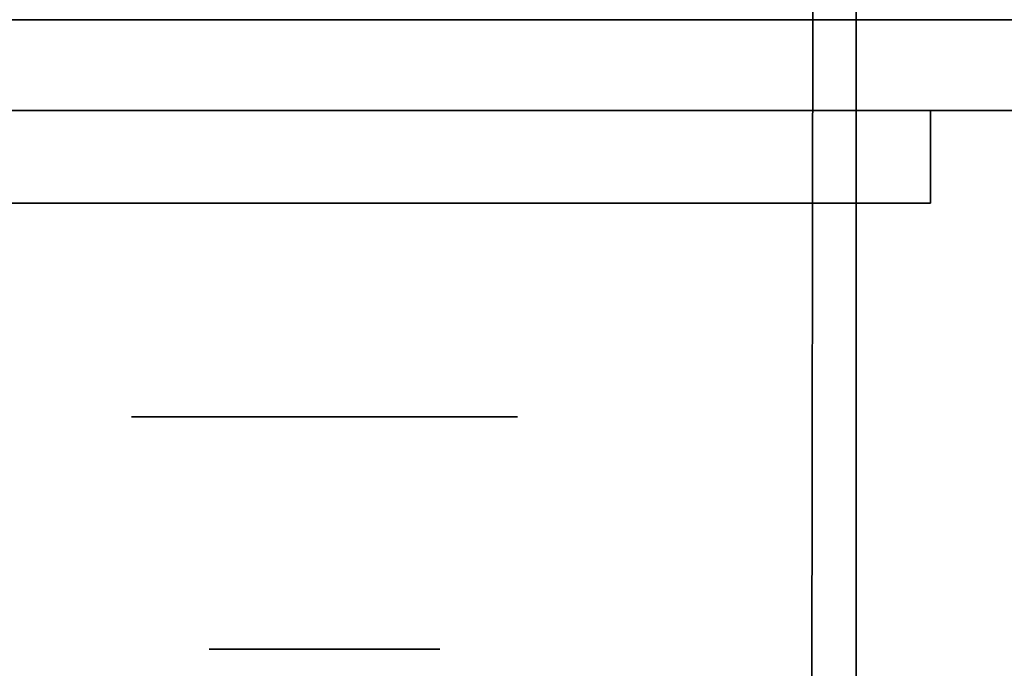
# Model space of a CAD drawing. Extents: x 413.3 to 457.5, y 5047.8 to 5050.
# Tile 576 of 656: x 447.4107 to 447.479, y 5047.8832 to 5047.9282. Entities that reach past the tile are written whole.
import ezdxf

# ---------------------------------------------------------------- set-up
doc = ezdxf.new("R2010")
doc.units = 0
doc.header["$LTSCALE"] = 150
doc.header["$MEASUREMENT"] = 0
doc.layers.add('3DFACE_BOLT', color=7, linetype='CONTINUOUS')
doc.layers.add('3DFACE_SHAPE', color=7, linetype='CONTINUOUS')

msp = doc.modelspace()

# ---------------------------------------------------------------- linework, layer by layer
at = {"layer": '3DFACE_BOLT', "color": 1}
for points, invisible_edges in [([(447.423839, 5047.934559, -0.135), (447.424231, 5047.934559, -0.137472), (447.423839, 5047.884559, -0.135)], 14), ([(447.423839, 5047.884559, -0.135), (447.424231, 5047.934559, -0.137472), (447.424231, 5047.884559, -0.137472)], 3), ([(447.424231, 5047.934559, -0.132528), (447.423839, 5047.934559, -0.135), (447.424231, 5047.884559, -0.132528)], 14), ([(447.424231, 5047.884559, -0.132528), (447.423839, 5047.934559, -0.135), (447.423839, 5047.884559, -0.135)], 3), ([(447.423839, 5047.934559, -0.065), (447.424231, 5047.934559, -0.067472), (447.423839, 5047.884559, -0.065)], 14), ([(447.423839, 5047.884559, -0.065), (447.424231, 5047.934559, -0.067472), (447.424231, 5047.884559, -0.067472)], 3), ([(447.424231, 5047.934559, -0.062528), (447.423839, 5047.934559, -0.065), (447.424231, 5047.884559, -0.062528)], 14), ([(447.424231, 5047.884559, -0.062528), (447.423839, 5047.934559, -0.065), (447.423839, 5047.884559, -0.065)], 3), ([(447.424231, 5047.934559, -0.137472), (447.425367, 5047.934559, -0.139702), (447.424231, 5047.884559, -0.137472)], 14), ([(447.424231, 5047.884559, -0.137472), (447.425367, 5047.934559, -0.139702), (447.425367, 5047.884559, -0.139702)], 3), ([(447.425367, 5047.934559, -0.130298), (447.424231, 5047.934559, -0.132528), (447.425367, 5047.884559, -0.130298)], 14), ([(447.425367, 5047.884559, -0.130298), (447.424231, 5047.934559, -0.132528), (447.424231, 5047.884559, -0.132528)], 3), ([(447.424231, 5047.934559, -0.067472), (447.425367, 5047.934559, -0.069702), (447.424231, 5047.884559, -0.067472)], 14), ([(447.424231, 5047.884559, -0.067472), (447.425367, 5047.934559, -0.069702), (447.425367, 5047.884559, -0.069702)], 3), ([(447.425367, 5047.934559, -0.060298), (447.424231, 5047.934559, -0.062528), (447.425367, 5047.884559, -0.060298)], 14), ([(447.425367, 5047.884559, -0.060298), (447.424231, 5047.934559, -0.062528), (447.424231, 5047.884559, -0.062528)], 3), ([(447.425367, 5047.934559, -0.139702), (447.427137, 5047.934559, -0.141472), (447.425367, 5047.884559, -0.139702)], 14), ([(447.425367, 5047.884559, -0.139702), (447.427137, 5047.934559, -0.141472), (447.427137, 5047.884559, -0.141472)], 3), ([(447.427137, 5047.934559, -0.128528), (447.425367, 5047.934559, -0.130298), (447.427137, 5047.884559, -0.128528)], 14), ([(447.427137, 5047.884559, -0.128528), (447.425367, 5047.934559, -0.130298), (447.425367, 5047.884559, -0.130298)], 3), ([(447.425367, 5047.934559, -0.069702), (447.427137, 5047.934559, -0.071472), (447.425367, 5047.884559, -0.069702)], 14), ([(447.425367, 5047.884559, -0.069702), (447.427137, 5047.934559, -0.071472), (447.427137, 5047.884559, -0.071472)], 3), ([(447.427137, 5047.934559, -0.058528), (447.425367, 5047.934559, -0.060298), (447.427137, 5047.884559, -0.058528)], 14), ([(447.427137, 5047.884559, -0.058528), (447.425367, 5047.934559, -0.060298), (447.425367, 5047.884559, -0.060298)], 3), ([(447.427137, 5047.934559, -0.141472), (447.429367, 5047.934559, -0.142608), (447.427137, 5047.884559, -0.141472)], 14), ([(447.427137, 5047.884559, -0.141472), (447.429367, 5047.934559, -0.142608), (447.429367, 5047.884559, -0.142608)], 3), ([(447.429367, 5047.934559, -0.127392), (447.427137, 5047.934559, -0.128528), (447.429367, 5047.884559, -0.127392)], 14), ([(447.429367, 5047.884559, -0.127392), (447.427137, 5047.934559, -0.128528), (447.427137, 5047.884559, -0.128528)], 3), ([(447.427137, 5047.934559, -0.071472), (447.429367, 5047.934559, -0.072608), (447.427137, 5047.884559, -0.071472)], 14), ([(447.427137, 5047.884559, -0.071472), (447.429367, 5047.934559, -0.072608), (447.429367, 5047.884559, -0.072608)], 3), ([(447.429367, 5047.934559, -0.057392), (447.427137, 5047.934559, -0.058528), (447.429367, 5047.884559, -0.057392)], 14), ([(447.429367, 5047.884559, -0.057392), (447.427137, 5047.934559, -0.058528), (447.427137, 5047.884559, -0.058528)], 3), ([(447.429367, 5047.934559, -0.142608), (447.431839, 5047.934559, -0.143), (447.429367, 5047.884559, -0.142608)], 14), ([(447.429367, 5047.884559, -0.142608), (447.431839, 5047.934559, -0.143), (447.431839, 5047.884559, -0.143)], 3), ([(447.431839, 5047.934559, -0.127), (447.429367, 5047.934559, -0.127392), (447.431839, 5047.884559, -0.127)], 14), ([(447.431839, 5047.884559, -0.127), (447.429367, 5047.934559, -0.127392), (447.429367, 5047.884559, -0.127392)], 3), ([(447.429367, 5047.934559, -0.072608), (447.431839, 5047.934559, -0.073), (447.429367, 5047.884559, -0.072608)], 14), ([(447.429367, 5047.884559, -0.072608), (447.431839, 5047.934559, -0.073), (447.431839, 5047.884559, -0.073)], 3), ([(447.431839, 5047.934559, -0.057), (447.429367, 5047.934559, -0.057392), (447.431839, 5047.884559, -0.057)], 14), ([(447.431839, 5047.884559, -0.057), (447.429367, 5047.934559, -0.057392), (447.429367, 5047.884559, -0.057392)], 3), ([(447.431839, 5047.934559, -0.143), (447.434312, 5047.934559, -0.142608), (447.431839, 5047.884559, -0.143)], 14), ([(447.431839, 5047.884559, -0.143), (447.434312, 5047.934559, -0.142608), (447.434312, 5047.884559, -0.142608)], 3), ([(447.434312, 5047.934559, -0.127392), (447.431839, 5047.934559, -0.127), (447.434312, 5047.884559, -0.127392)], 14), ([(447.434312, 5047.884559, -0.127392), (447.431839, 5047.934559, -0.127), (447.431839, 5047.884559, -0.127)], 3), ([(447.431839, 5047.934559, -0.073), (447.434312, 5047.934559, -0.072608), (447.431839, 5047.884559, -0.073)], 14), ([(447.431839, 5047.884559, -0.073), (447.434312, 5047.934559, -0.072608), (447.434312, 5047.884559, -0.072608)], 3), ([(447.434312, 5047.934559, -0.057392), (447.431839, 5047.934559, -0.057), (447.434312, 5047.884559, -0.057392)], 14), ([(447.434312, 5047.884559, -0.057392), (447.431839, 5047.934559, -0.057), (447.431839, 5047.884559, -0.057)], 3), ([(447.434312, 5047.934559, -0.142608), (447.436542, 5047.934559, -0.141472), (447.434312, 5047.884559, -0.142608)], 14), ([(447.434312, 5047.884559, -0.142608), (447.436542, 5047.934559, -0.141472), (447.436542, 5047.884559, -0.141472)], 3), ([(447.436542, 5047.934559, -0.128528), (447.434312, 5047.934559, -0.127392), (447.436542, 5047.884559, -0.128528)], 14), ([(447.436542, 5047.884559, -0.128528), (447.434312, 5047.934559, -0.127392), (447.434312, 5047.884559, -0.127392)], 3), ([(447.434312, 5047.934559, -0.072608), (447.436542, 5047.934559, -0.071472), (447.434312, 5047.884559, -0.072608)], 14), ([(447.434312, 5047.884559, -0.072608), (447.436542, 5047.934559, -0.071472), (447.436542, 5047.884559, -0.071472)], 3), ([(447.436542, 5047.934559, -0.058528), (447.434312, 5047.934559, -0.057392), (447.436542, 5047.884559, -0.058528)], 14), ([(447.436542, 5047.884559, -0.058528), (447.434312, 5047.934559, -0.057392), (447.434312, 5047.884559, -0.057392)], 3), ([(447.436542, 5047.934559, -0.141472), (447.438312, 5047.934559, -0.139702), (447.436542, 5047.884559, -0.141472)], 14), ([(447.436542, 5047.884559, -0.141472), (447.438312, 5047.934559, -0.139702), (447.438312, 5047.884559, -0.139702)], 3), ([(447.438312, 5047.934559, -0.130298), (447.436542, 5047.934559, -0.128528), (447.438312, 5047.884559, -0.130298)], 14), ([(447.438312, 5047.884559, -0.130298), (447.436542, 5047.934559, -0.128528), (447.436542, 5047.884559, -0.128528)], 3), ([(447.436542, 5047.934559, -0.071472), (447.438312, 5047.934559, -0.069702), (447.436542, 5047.884559, -0.071472)], 14), ([(447.436542, 5047.884559, -0.071472), (447.438312, 5047.934559, -0.069702), (447.438312, 5047.884559, -0.069702)], 3), ([(447.438312, 5047.934559, -0.060298), (447.436542, 5047.934559, -0.058528), (447.438312, 5047.884559, -0.060298)], 14), ([(447.438312, 5047.884559, -0.060298), (447.436542, 5047.934559, -0.058528), (447.436542, 5047.884559, -0.058528)], 3), ([(447.438312, 5047.934559, -0.139702), (447.439448, 5047.934559, -0.137472), (447.438312, 5047.884559, -0.139702)], 14), ([(447.438312, 5047.884559, -0.139702), (447.439448, 5047.934559, -0.137472), (447.439448, 5047.884559, -0.137472)], 3), ([(447.439448, 5047.934559, -0.132528), (447.438312, 5047.934559, -0.130298), (447.439448, 5047.884559, -0.132528)], 14), ([(447.439448, 5047.884559, -0.132528), (447.438312, 5047.934559, -0.130298), (447.438312, 5047.884559, -0.130298)], 3), ([(447.438312, 5047.934559, -0.069702), (447.439448, 5047.934559, -0.067472), (447.438312, 5047.884559, -0.069702)], 14), ([(447.438312, 5047.884559, -0.069702), (447.439448, 5047.934559, -0.067472), (447.439448, 5047.884559, -0.067472)], 3), ([(447.439448, 5047.934559, -0.062528), (447.438312, 5047.934559, -0.060298), (447.439448, 5047.884559, -0.062528)], 14), ([(447.439448, 5047.884559, -0.062528), (447.438312, 5047.934559, -0.060298), (447.438312, 5047.884559, -0.060298)], 3), ([(447.439448, 5047.934559, -0.137472), (447.439839, 5047.934559, -0.135), (447.439448, 5047.884559, -0.137472)], 14), ([(447.439448, 5047.884559, -0.137472), (447.439839, 5047.934559, -0.135), (447.439839, 5047.884559, -0.135)], 3), ([(447.439839, 5047.934559, -0.135), (447.439448, 5047.934559, -0.132528), (447.439839, 5047.884559, -0.135)], 14), ([(447.439839, 5047.884559, -0.135), (447.439448, 5047.934559, -0.132528), (447.439448, 5047.884559, -0.132528)], 3), ([(447.439448, 5047.934559, -0.067472), (447.439839, 5047.934559, -0.065), (447.439448, 5047.884559, -0.067472)], 14), ([(447.439448, 5047.884559, -0.067472), (447.439839, 5047.934559, -0.065), (447.439839, 5047.884559, -0.065)], 3), ([(447.439839, 5047.934559, -0.065), (447.439448, 5047.934559, -0.062528), (447.439839, 5047.884559, -0.065)], 14), ([(447.439839, 5047.884559, -0.065), (447.439448, 5047.934559, -0.062528), (447.439448, 5047.884559, -0.062528)], 3), ([(447.418464, 5047.915459, -0.135), (447.425152, 5047.915459, -0.146583), (447.418464, 5047.900659, -0.135)], 14), ([(447.418464, 5047.900659, -0.135), (447.425152, 5047.915459, -0.146583), (447.425152, 5047.900659, -0.146583)], 3), ([(447.425152, 5047.915459, -0.123417), (447.418464, 5047.915459, -0.135), (447.425152, 5047.900659, -0.123417)], 14), ([(447.425152, 5047.900659, -0.123417), (447.418464, 5047.915459, -0.135), (447.418464, 5047.900659, -0.135)], 3), ([(447.418464, 5047.915459, -0.135), (447.425152, 5047.915459, -0.123417), (447.425152, 5047.915459, -0.146583)], 2), ([(447.418464, 5047.915459, -0.065), (447.425152, 5047.915459, -0.076583), (447.418464, 5047.900659, -0.065)], 14), ([(447.418464, 5047.900659, -0.065), (447.425152, 5047.915459, -0.076583), (447.425152, 5047.900659, -0.076583)], 3), ([(447.425152, 5047.915459, -0.053417), (447.418464, 5047.915459, -0.065), (447.425152, 5047.900659, -0.053417)], 14), ([(447.425152, 5047.900659, -0.053417), (447.418464, 5047.915459, -0.065), (447.418464, 5047.900659, -0.065)], 3), ([(447.418464, 5047.915459, -0.065), (447.425152, 5047.915459, -0.053417), (447.425152, 5047.915459, -0.076583)], 2), ([(447.425152, 5047.915459, -0.146583), (447.438527, 5047.915459, -0.146583), (447.425152, 5047.900659, -0.146583)], 14), ([(447.425152, 5047.900659, -0.146583), (447.438527, 5047.915459, -0.146583), (447.438527, 5047.900659, -0.146583)], 3), ([(447.438527, 5047.915459, -0.123417), (447.425152, 5047.915459, -0.123417), (447.438527, 5047.900659, -0.123417)], 14), ([(447.438527, 5047.900659, -0.123417), (447.425152, 5047.915459, -0.123417), (447.425152, 5047.900659, -0.123417)], 3), ([(447.425152, 5047.915459, -0.123417), (447.438527, 5047.915459, -0.123417), (447.425152, 5047.915459, -0.146583)], 14), ([(447.425152, 5047.915459, -0.146583), (447.438527, 5047.915459, -0.123417), (447.438527, 5047.915459, -0.146583)], 3), ([(447.425152, 5047.915459, -0.076583), (447.438527, 5047.915459, -0.076583), (447.425152, 5047.900659, -0.076583)], 14), ([(447.425152, 5047.900659, -0.076583), (447.438527, 5047.915459, -0.076583), (447.438527, 5047.900659, -0.076583)], 3), ([(447.438527, 5047.915459, -0.053417), (447.425152, 5047.915459, -0.053417), (447.438527, 5047.900659, -0.053417)], 14), ([(447.438527, 5047.900659, -0.053417), (447.425152, 5047.915459, -0.053417), (447.425152, 5047.900659, -0.053417)], 3), ([(447.425152, 5047.915459, -0.053417), (447.438527, 5047.915459, -0.053417), (447.425152, 5047.915459, -0.076583)], 14), ([(447.425152, 5047.915459, -0.076583), (447.438527, 5047.915459, -0.053417), (447.438527, 5047.915459, -0.076583)], 3), ([(447.438527, 5047.915459, -0.146583), (447.445214, 5047.915459, -0.135), (447.438527, 5047.900659, -0.146583)], 14), ([(447.438527, 5047.900659, -0.146583), (447.445214, 5047.915459, -0.135), (447.445214, 5047.900659, -0.135)], 3), ([(447.445214, 5047.915459, -0.135), (447.438527, 5047.915459, -0.123417), (447.445214, 5047.900659, -0.135)], 14), ([(447.445214, 5047.900659, -0.135), (447.438527, 5047.915459, -0.123417), (447.438527, 5047.900659, -0.123417)], 3), ([(447.438527, 5047.915459, -0.123417), (447.445214, 5047.915459, -0.135), (447.438527, 5047.915459, -0.146583)], 12), ([(447.438527, 5047.915459, -0.076583), (447.445214, 5047.915459, -0.065), (447.438527, 5047.900659, -0.076583)], 14), ([(447.438527, 5047.900659, -0.076583), (447.445214, 5047.915459, -0.065), (447.445214, 5047.900659, -0.065)], 3), ([(447.445214, 5047.915459, -0.065), (447.438527, 5047.915459, -0.053417), (447.445214, 5047.900659, -0.065)], 14), ([(447.445214, 5047.900659, -0.065), (447.438527, 5047.915459, -0.053417), (447.438527, 5047.900659, -0.053417)], 3), ([(447.438527, 5047.915459, -0.053417), (447.445214, 5047.915459, -0.065), (447.438527, 5047.915459, -0.076583)], 12), ([(447.418464, 5047.900659, -0.135), (447.425152, 5047.900659, -0.146583), (447.425152, 5047.900659, -0.123417)], 2), ([(447.418464, 5047.900659, -0.065), (447.425152, 5047.900659, -0.076583), (447.425152, 5047.900659, -0.053417)], 2), ([(447.425152, 5047.900659, -0.146583), (447.438527, 5047.900659, -0.146583), (447.425152, 5047.900659, -0.123417)], 14), ([(447.425152, 5047.900659, -0.123417), (447.438527, 5047.900659, -0.146583), (447.438527, 5047.900659, -0.123417)], 3), ([(447.425152, 5047.900659, -0.076583), (447.438527, 5047.900659, -0.076583), (447.425152, 5047.900659, -0.053417)], 14), ([(447.425152, 5047.900659, -0.053417), (447.438527, 5047.900659, -0.076583), (447.438527, 5047.900659, -0.053417)], 3), ([(447.438527, 5047.900659, -0.146583), (447.445214, 5047.900659, -0.135), (447.438527, 5047.900659, -0.123417)], 12), ([(447.438527, 5047.900659, -0.076583), (447.445214, 5047.900659, -0.065), (447.438527, 5047.900659, -0.053417)], 12), ([(447.423839, 5047.884559, -0.135), (447.424231, 5047.884559, -0.137472), (447.424231, 5047.884559, -0.132528)], 2), ([(447.423839, 5047.884559, -0.065), (447.424231, 5047.884559, -0.067472), (447.424231, 5047.884559, -0.062528)], 2), ([(447.424231, 5047.884559, -0.137472), (447.425367, 5047.884559, -0.139702), (447.424231, 5047.884559, -0.132528)], 14), ([(447.424231, 5047.884559, -0.132528), (447.425367, 5047.884559, -0.139702), (447.425367, 5047.884559, -0.130298)], 3), ([(447.424231, 5047.884559, -0.067472), (447.425367, 5047.884559, -0.069702), (447.424231, 5047.884559, -0.062528)], 14), ([(447.424231, 5047.884559, -0.062528), (447.425367, 5047.884559, -0.069702), (447.425367, 5047.884559, -0.060298)], 3), ([(447.425367, 5047.884559, -0.139702), (447.427137, 5047.884559, -0.141472), (447.425367, 5047.884559, -0.130298)], 14), ([(447.425367, 5047.884559, -0.130298), (447.427137, 5047.884559, -0.141472), (447.427137, 5047.884559, -0.128528)], 3), ([(447.425367, 5047.884559, -0.069702), (447.427137, 5047.884559, -0.071472), (447.425367, 5047.884559, -0.060298)], 14), ([(447.425367, 5047.884559, -0.060298), (447.427137, 5047.884559, -0.071472), (447.427137, 5047.884559, -0.058528)], 3), ([(447.427137, 5047.884559, -0.141472), (447.429367, 5047.884559, -0.142608), (447.427137, 5047.884559, -0.128528)], 14), ([(447.427137, 5047.884559, -0.128528), (447.429367, 5047.884559, -0.142608), (447.429367, 5047.884559, -0.127392)], 3), ([(447.427137, 5047.884559, -0.071472), (447.429367, 5047.884559, -0.072608), (447.427137, 5047.884559, -0.058528)], 14), ([(447.427137, 5047.884559, -0.058528), (447.429367, 5047.884559, -0.072608), (447.429367, 5047.884559, -0.057392)], 3), ([(447.429367, 5047.884559, -0.142608), (447.431839, 5047.884559, -0.143), (447.429367, 5047.884559, -0.127392)], 14), ([(447.429367, 5047.884559, -0.127392), (447.431839, 5047.884559, -0.143), (447.431839, 5047.884559, -0.127)], 3), ([(447.429367, 5047.884559, -0.072608), (447.431839, 5047.884559, -0.073), (447.429367, 5047.884559, -0.057392)], 14), ([(447.429367, 5047.884559, -0.057392), (447.431839, 5047.884559, -0.073), (447.431839, 5047.884559, -0.057)], 3), ([(447.431839, 5047.884559, -0.143), (447.434312, 5047.884559, -0.142608), (447.431839, 5047.884559, -0.127)], 14), ([(447.431839, 5047.884559, -0.127), (447.434312, 5047.884559, -0.142608), (447.434312, 5047.884559, -0.127392)], 3), ([(447.431839, 5047.884559, -0.073), (447.434312, 5047.884559, -0.072608), (447.431839, 5047.884559, -0.057)], 14), ([(447.431839, 5047.884559, -0.057), (447.434312, 5047.884559, -0.072608), (447.434312, 5047.884559, -0.057392)], 3), ([(447.434312, 5047.884559, -0.142608), (447.436542, 5047.884559, -0.141472), (447.434312, 5047.884559, -0.127392)], 14), ([(447.434312, 5047.884559, -0.127392), (447.436542, 5047.884559, -0.141472), (447.436542, 5047.884559, -0.128528)], 3), ([(447.434312, 5047.884559, -0.072608), (447.436542, 5047.884559, -0.071472), (447.434312, 5047.884559, -0.057392)], 14), ([(447.434312, 5047.884559, -0.057392), (447.436542, 5047.884559, -0.071472), (447.436542, 5047.884559, -0.058528)], 3), ([(447.436542, 5047.884559, -0.141472), (447.438312, 5047.884559, -0.139702), (447.436542, 5047.884559, -0.128528)], 14), ([(447.436542, 5047.884559, -0.128528), (447.438312, 5047.884559, -0.139702), (447.438312, 5047.884559, -0.130298)], 3), ([(447.436542, 5047.884559, -0.071472), (447.438312, 5047.884559, -0.069702), (447.436542, 5047.884559, -0.058528)], 14), ([(447.436542, 5047.884559, -0.058528), (447.438312, 5047.884559, -0.069702), (447.438312, 5047.884559, -0.060298)], 3), ([(447.438312, 5047.884559, -0.139702), (447.439448, 5047.884559, -0.137472), (447.438312, 5047.884559, -0.130298)], 14), ([(447.438312, 5047.884559, -0.130298), (447.439448, 5047.884559, -0.137472), (447.439448, 5047.884559, -0.132528)], 3), ([(447.438312, 5047.884559, -0.069702), (447.439448, 5047.884559, -0.067472), (447.438312, 5047.884559, -0.060298)], 14), ([(447.438312, 5047.884559, -0.060298), (447.439448, 5047.884559, -0.067472), (447.439448, 5047.884559, -0.062528)], 3), ([(447.439448, 5047.884559, -0.137472), (447.439839, 5047.884559, -0.135), (447.439448, 5047.884559, -0.132528)], 12), ([(447.439448, 5047.884559, -0.067472), (447.439839, 5047.884559, -0.065), (447.439448, 5047.884559, -0.062528)], 12)]:
    msp.add_3dface(points, dxfattribs=dict(at, invisible_edges=invisible_edges))
at = {"layer": '3DFACE_SHAPE', "color": 13}
for points, invisible_edges in [([(447.468689, 5050.024866), (447.26869, 5050.025153), (447.26554, 5047.825153)], 12), ([(447.26554, 5047.825153, -0.2), (447.26869, 5050.025153, -0.2), (447.465539, 5047.824866, -0.2)], 2), ([(447.26869, 5050.025153, -0.2), (447.468689, 5050.024866, -0.2), (447.465539, 5047.824866, -0.2)], 12), ([(447.465539, 5047.824866), (447.468689, 5050.024866), (447.26554, 5047.825153)], 2), ([(447.368689, 5047.825005, -0.0095), (447.371839, 5050.025005, -0.0095), (447.465539, 5047.824866, -0.0095)], 2), ([(447.468689, 5050.024866, -0.1905), (447.371839, 5050.025005, -0.1905), (447.368689, 5047.825005, -0.1905)], 12), ([(447.465539, 5047.824866, -0.1905), (447.468689, 5050.024866, -0.1905), (447.368689, 5047.825005, -0.1905)], 2), ([(447.371839, 5050.025005, -0.0095), (447.468689, 5050.024866, -0.0095), (447.465539, 5047.824866, -0.0095)], 12), ([(447.465539, 5047.824866, -0.0095), (447.468689, 5050.024866, -0.0095), (447.465539, 5047.824866)], 2), ([(447.468689, 5050.024866, -0.0095), (447.468689, 5050.024866), (447.465539, 5047.824866)], 12), ([(447.465539, 5047.824866, -0.2), (447.468689, 5050.024866, -0.2), (447.465539, 5047.824866, -0.1905)], 2), ([(447.468689, 5050.024866, -0.2), (447.468689, 5050.024866, -0.1905), (447.465539, 5047.824866, -0.1905)], 12), ([(447.468689, 5048.025009, -0.0095), (447.468689, 5047.928159, -0.0095), (447.468689, 5048.025009)], 2), ([(447.468689, 5047.928159, -0.0095), (447.468689, 5047.921859, -0.0095), (447.468689, 5048.025009)], 14), ([(447.468689, 5048.025009), (447.468689, 5047.921859, -0.0095), (447.468689, 5047.825009)], 3), ([(447.468689, 5047.825009), (451.268689, 5047.825009), (447.468689, 5048.025009)], 2), ([(451.268689, 5047.825009), (451.268689, 5048.025009), (447.468689, 5048.025009)], 12), ([(447.468689, 5048.025009, -0.0095), (451.268689, 5048.025009, -0.0095), (447.468689, 5047.928159, -0.0095)], 2), ([(451.268689, 5048.025009, -0.0095), (451.268689, 5047.928159, -0.0095), (447.468689, 5047.928159, -0.0095)], 12), ([(451.268689, 5047.825009, -0.2), (447.468689, 5047.825009, -0.2), (451.268689, 5048.025009, -0.2)], 2), ([(447.468689, 5047.825009, -0.2), (447.468689, 5048.025009, -0.2), (451.268689, 5048.025009, -0.2)], 12), ([(451.268689, 5048.025009, -0.1905), (447.468689, 5048.025009, -0.1905), (451.268689, 5047.928159, -0.1905)], 2), ([(447.468689, 5048.025009, -0.1905), (447.468689, 5047.928159, -0.1905), (451.268689, 5047.928159, -0.1905)], 12), ([(447.468689, 5047.825009, -0.2), (447.468689, 5047.928159, -0.1905), (447.468689, 5048.025009, -0.2)], 3), ([(447.468689, 5047.928159, -0.1905), (447.468689, 5048.025009, -0.1905), (447.468689, 5048.025009, -0.2)], 12), ([(447.468689, 5047.928159, -0.0095), (447.425829, 5047.928159, -0.05899), (447.371839, 5047.928159, -0.0095)], 3), ([(447.425829, 5047.928159, -0.05899), (447.423339, 5047.928159, -0.065), (447.371839, 5047.928159, -0.0095)], 14), ([(447.423339, 5047.928159, -0.135), (447.371839, 5047.928159, -0.0095), (447.423339, 5047.928159, -0.065)], 15), ([(447.371839, 5047.928159, -0.0095), (447.423339, 5047.928159, -0.135), (447.371839, 5047.928159, -0.1905)], 3), ([(447.423339, 5047.928159, -0.135), (447.425829, 5047.928159, -0.14101), (447.371839, 5047.928159, -0.1905)], 14), ([(447.371839, 5047.928159, -0.1905), (447.425829, 5047.928159, -0.14101), (447.468689, 5047.928159, -0.1905)], 3), ([(447.371839, 5047.921859, -0.0095), (447.431839, 5047.921859, -0.0095), (447.371839, 5047.928159, -0.0095)], 2), ([(447.431839, 5047.921859, -0.0095), (447.468689, 5047.921859, -0.0095), (447.371839, 5047.928159, -0.0095)], 14), ([(447.371839, 5047.928159, -0.0095), (447.468689, 5047.921859, -0.0095), (447.468689, 5047.928159, -0.0095)], 1), ([(447.468689, 5047.928159, -0.1905), (447.468689, 5047.921859, -0.1905), (447.371839, 5047.928159, -0.1905)], 2), ([(447.468689, 5047.921859, -0.1905), (447.371839, 5047.921859, -0.1905), (447.371839, 5047.928159, -0.1905)], 12), ([(447.425829, 5047.928159, -0.12899), (447.425829, 5047.921859, -0.12899), (447.423339, 5047.928159, -0.135)], 3), ([(447.425829, 5047.921859, -0.12899), (447.423339, 5047.921859, -0.135), (447.423339, 5047.928159, -0.135)], 14), ([(447.423339, 5047.928159, -0.135), (447.423339, 5047.921859, -0.135), (447.425829, 5047.928159, -0.14101)], 3), ([(447.423339, 5047.921859, -0.135), (447.425829, 5047.921859, -0.14101), (447.425829, 5047.928159, -0.14101)], 14), ([(447.425829, 5047.928159, -0.05899), (447.425829, 5047.921859, -0.05899), (447.423339, 5047.928159, -0.065)], 3), ([(447.425829, 5047.921859, -0.05899), (447.423339, 5047.921859, -0.065), (447.423339, 5047.928159, -0.065)], 14), ([(447.423339, 5047.928159, -0.065), (447.423339, 5047.921859, -0.065), (447.425829, 5047.928159, -0.07101)], 3), ([(447.423339, 5047.921859, -0.065), (447.425829, 5047.921859, -0.07101), (447.425829, 5047.928159, -0.07101)], 14), ([(447.425829, 5047.928159, -0.12899), (447.423339, 5047.928159, -0.135), (447.425829, 5047.928159, -0.07101)], 14), ([(447.425829, 5047.928159, -0.07101), (447.423339, 5047.928159, -0.135), (447.423339, 5047.928159, -0.065)], 3), ([(447.431839, 5047.928159, -0.1265), (447.431839, 5047.921859, -0.1265), (447.425829, 5047.928159, -0.12899)], 3), ([(447.431839, 5047.921859, -0.1265), (447.425829, 5047.921859, -0.12899), (447.425829, 5047.928159, -0.12899)], 14), ([(447.425829, 5047.928159, -0.14101), (447.425829, 5047.921859, -0.14101), (447.431839, 5047.928159, -0.1435)], 3), ([(447.425829, 5047.921859, -0.14101), (447.431839, 5047.921859, -0.1435), (447.431839, 5047.928159, -0.1435)], 14), ([(447.431839, 5047.928159, -0.0565), (447.431839, 5047.921859, -0.0565), (447.425829, 5047.928159, -0.05899)], 3), ([(447.431839, 5047.921859, -0.0565), (447.425829, 5047.921859, -0.05899), (447.425829, 5047.928159, -0.05899)], 14), ([(447.425829, 5047.928159, -0.07101), (447.425829, 5047.921859, -0.07101), (447.431839, 5047.928159, -0.0735)], 3), ([(447.425829, 5047.921859, -0.07101), (447.431839, 5047.921859, -0.0735), (447.431839, 5047.928159, -0.0735)], 14), ([(447.431839, 5047.928159, -0.0565), (447.425829, 5047.928159, -0.05899), (447.468689, 5047.928159, -0.0095)], 14), ([(447.425829, 5047.928159, -0.07101), (447.431839, 5047.928159, -0.0735), (447.425829, 5047.928159, -0.12899)], 14), ([(447.431839, 5047.928159, -0.0735), (447.431839, 5047.928159, -0.1265), (447.425829, 5047.928159, -0.12899)], 13), ([(447.431839, 5047.928159, -0.1435), (447.468689, 5047.928159, -0.1905), (447.425829, 5047.928159, -0.14101)], 3), ([(447.43785, 5047.928159, -0.12899), (447.43785, 5047.921859, -0.12899), (447.431839, 5047.928159, -0.1265)], 3), ([(447.43785, 5047.921859, -0.12899), (447.431839, 5047.921859, -0.1265), (447.431839, 5047.928159, -0.1265)], 14), ([(447.431839, 5047.928159, -0.1435), (447.431839, 5047.921859, -0.1435), (447.43785, 5047.928159, -0.14101)], 3), ([(447.431839, 5047.921859, -0.1435), (447.43785, 5047.921859, -0.14101), (447.43785, 5047.928159, -0.14101)], 14), ([(447.431839, 5047.928159, -0.0735), (447.431839, 5047.921859, -0.0735), (447.43785, 5047.928159, -0.07101)], 3), ([(447.431839, 5047.921859, -0.0735), (447.43785, 5047.921859, -0.07101), (447.43785, 5047.928159, -0.07101)], 14), ([(447.43785, 5047.928159, -0.05899), (447.43785, 5047.921859, -0.05899), (447.431839, 5047.928159, -0.0565)], 3), ([(447.43785, 5047.921859, -0.05899), (447.431839, 5047.921859, -0.0565), (447.431839, 5047.928159, -0.0565)], 14), ([(447.43785, 5047.928159, -0.05899), (447.431839, 5047.928159, -0.0565), (451.297039, 5047.928159, -0.065)], 14), ([(451.297039, 5047.928159, -0.065), (447.431839, 5047.928159, -0.0565), (451.299529, 5047.928159, -0.05899)], 15), ([(447.431839, 5047.928159, -0.0565), (451.268689, 5047.928159, -0.0095), (451.299529, 5047.928159, -0.05899)], 15), ([(451.268689, 5047.928159, -0.0095), (447.431839, 5047.928159, -0.0565), (447.468689, 5047.928159, -0.0095)], 3), ([(447.43785, 5047.928159, -0.14101), (447.468689, 5047.928159, -0.1905), (447.431839, 5047.928159, -0.1435)], 3), ([(447.43785, 5047.928159, -0.12899), (447.431839, 5047.928159, -0.1265), (447.43785, 5047.928159, -0.07101)], 14), ([(447.431839, 5047.928159, -0.1265), (447.431839, 5047.928159, -0.0735), (447.43785, 5047.928159, -0.07101)], 13), ([(447.43785, 5047.928159, -0.14101), (447.43785, 5047.921859, -0.14101), (447.440339, 5047.928159, -0.135)], 3), ([(447.43785, 5047.921859, -0.14101), (447.440339, 5047.921859, -0.135), (447.440339, 5047.928159, -0.135)], 14), ([(447.440339, 5047.928159, -0.135), (447.440339, 5047.921859, -0.135), (447.43785, 5047.928159, -0.12899)], 3), ([(447.440339, 5047.921859, -0.135), (447.43785, 5047.921859, -0.12899), (447.43785, 5047.928159, -0.12899)], 14), ([(447.43785, 5047.928159, -0.07101), (447.43785, 5047.921859, -0.07101), (447.440339, 5047.928159, -0.065)], 3), ([(447.43785, 5047.921859, -0.07101), (447.440339, 5047.921859, -0.065), (447.440339, 5047.928159, -0.065)], 14), ([(447.440339, 5047.928159, -0.065), (447.440339, 5047.921859, -0.065), (447.43785, 5047.928159, -0.05899)], 3), ([(447.440339, 5047.921859, -0.065), (447.43785, 5047.921859, -0.05899), (447.43785, 5047.928159, -0.05899)], 14), ([(447.440339, 5047.928159, -0.065), (447.43785, 5047.928159, -0.05899), (451.297039, 5047.928159, -0.065)], 14), ([(447.440339, 5047.928159, -0.135), (451.305539, 5047.928159, -0.1435), (447.43785, 5047.928159, -0.14101)], 15), ([(451.305539, 5047.928159, -0.1435), (447.468689, 5047.928159, -0.1905), (447.43785, 5047.928159, -0.14101)], 15), ([(447.440339, 5047.928159, -0.135), (447.43785, 5047.928159, -0.12899), (451.297039, 5047.928159, -0.065)], 14), ([(451.297039, 5047.928159, -0.065), (447.43785, 5047.928159, -0.12899), (447.440339, 5047.928159, -0.065)], 15), ([(447.43785, 5047.928159, -0.12899), (447.43785, 5047.928159, -0.07101), (447.440339, 5047.928159, -0.065)], 15), ([(451.297039, 5047.928159, -0.135), (451.299529, 5047.928159, -0.14101), (447.440339, 5047.928159, -0.135)], 14), ([(451.299529, 5047.928159, -0.14101), (451.305539, 5047.928159, -0.1435), (447.440339, 5047.928159, -0.135)], 14), ([(451.297039, 5047.928159, -0.135), (447.440339, 5047.928159, -0.135), (451.299529, 5047.928159, -0.07101)], 15), ([(451.299529, 5047.928159, -0.07101), (447.440339, 5047.928159, -0.135), (451.297039, 5047.928159, -0.065)], 3), ([(447.468689, 5047.928159, -0.1905), (451.305539, 5047.928159, -0.1435), (451.268689, 5047.928159, -0.1905)], 3), ([(447.468689, 5047.921859, -0.1905), (447.468689, 5047.928159, -0.1905), (447.468689, 5047.825009, -0.2)], 14), ([(447.423339, 5047.921859, -0.135), (447.425829, 5047.921859, -0.14101), (447.371839, 5047.921859, -0.135)], 14), ([(447.425829, 5047.921859, -0.14101), (447.431839, 5047.921859, -0.1435), (447.371839, 5047.921859, -0.135)], 14), ([(447.371839, 5047.921859, -0.135), (447.431839, 5047.921859, -0.1435), (447.371839, 5047.921859, -0.17)], 15), ([(447.431839, 5047.921859, -0.1435), (447.43785, 5047.921859, -0.14101), (447.371839, 5047.921859, -0.17)], 14), ([(447.371839, 5047.921859, -0.17), (447.43785, 5047.921859, -0.14101), (447.473839, 5047.921859, -0.17)], 3), ([(447.473839, 5047.921859, -0.03), (447.425829, 5047.921859, -0.05899), (447.371839, 5047.921859, -0.03)], 3), ([(447.425829, 5047.921859, -0.05899), (447.371839, 5047.921859, -0.065), (447.371839, 5047.921859, -0.03)], 13), ([(447.425829, 5047.921859, -0.05899), (447.423339, 5047.921859, -0.065), (447.371839, 5047.921859, -0.065)], 14), ([(447.423339, 5047.921859, -0.135), (447.371839, 5047.921859, -0.135), (447.425829, 5047.921859, -0.07101)], 15), ([(447.425829, 5047.921859, -0.07101), (447.371839, 5047.921859, -0.135), (447.423339, 5047.921859, -0.065)], 3), ([(447.371839, 5047.921859, -0.135), (447.371839, 5047.921859, -0.065), (447.423339, 5047.921859, -0.065)], 14), ([(447.473839, 5047.921859, -0.17), (447.378239, 5047.915459, -0.17), (447.371839, 5047.921859, -0.17)], 3), ([(447.378239, 5047.915459, -0.03), (447.473839, 5047.921859, -0.03), (447.371839, 5047.921859, -0.03)], 13), ([(447.468689, 5047.921859, -0.1905), (447.425829, 5047.921859, -0.14101), (447.371839, 5047.921859, -0.1905)], 3), ([(447.425829, 5047.921859, -0.14101), (447.423339, 5047.921859, -0.135), (447.371839, 5047.921859, -0.1905)], 14), ([(447.423339, 5047.921859, -0.065), (447.371839, 5047.921859, -0.1905), (447.423339, 5047.921859, -0.135)], 15), ([(447.371839, 5047.921859, -0.1905), (447.423339, 5047.921859, -0.065), (447.371839, 5047.921859, -0.0095)], 3), ([(447.423339, 5047.921859, -0.065), (447.425829, 5047.921859, -0.05899), (447.371839, 5047.921859, -0.0095)], 14), ([(447.371839, 5047.921859, -0.0095), (447.425829, 5047.921859, -0.05899), (447.431839, 5047.921859, -0.0095)], 3), ([(447.431839, 5047.915459, -0.17), (447.378239, 5047.915459, -0.17), (447.473839, 5047.921859, -0.17)], 14), ([(447.378239, 5047.915459, -0.03), (447.473839, 5047.915459, -0.03), (447.473839, 5047.921859, -0.03)], 12), ([(447.425829, 5047.921859, -0.12899), (447.423339, 5047.921859, -0.135), (447.425829, 5047.921859, -0.07101)], 14), ([(447.425829, 5047.915459, -0.07101), (447.425829, 5047.921859, -0.07101), (447.423339, 5047.915459, -0.065)], 3), ([(447.425829, 5047.921859, -0.07101), (447.423339, 5047.921859, -0.065), (447.423339, 5047.915459, -0.065)], 14), ([(447.423339, 5047.915459, -0.065), (447.423339, 5047.921859, -0.065), (447.425829, 5047.915459, -0.05899)], 3), ([(447.423339, 5047.921859, -0.065), (447.425829, 5047.921859, -0.05899), (447.425829, 5047.915459, -0.05899)], 14), ([(447.425829, 5047.915459, -0.14101), (447.425829, 5047.921859, -0.14101), (447.423339, 5047.915459, -0.135)], 3), ([(447.425829, 5047.921859, -0.14101), (447.423339, 5047.921859, -0.135), (447.423339, 5047.915459, -0.135)], 14), ([(447.423339, 5047.915459, -0.135), (447.423339, 5047.921859, -0.135), (447.425829, 5047.915459, -0.12899)], 3), ([(447.423339, 5047.921859, -0.135), (447.425829, 5047.921859, -0.12899), (447.425829, 5047.915459, -0.12899)], 14), ([(447.425829, 5047.921859, -0.07101), (447.423339, 5047.921859, -0.065), (447.425829, 5047.921859, -0.12899)], 14), ([(447.425829, 5047.921859, -0.12899), (447.423339, 5047.921859, -0.065), (447.423339, 5047.921859, -0.135)], 3), ([(447.431839, 5047.921859, -0.0565), (447.425829, 5047.921859, -0.05899), (447.473839, 5047.921859, -0.03)], 14), ([(447.425829, 5047.921859, -0.07101), (447.431839, 5047.921859, -0.0735), (447.425829, 5047.921859, -0.12899)], 14), ([(447.431839, 5047.921859, -0.0735), (447.431839, 5047.921859, -0.1265), (447.425829, 5047.921859, -0.12899)], 13), ([(447.425829, 5047.915459, -0.05899), (447.425829, 5047.921859, -0.05899), (447.431839, 5047.915459, -0.0565)], 3), ([(447.425829, 5047.921859, -0.05899), (447.431839, 5047.921859, -0.0565), (447.431839, 5047.915459, -0.0565)], 14), ([(447.431839, 5047.915459, -0.0735), (447.431839, 5047.921859, -0.0735), (447.425829, 5047.915459, -0.07101)], 3), ([(447.431839, 5047.921859, -0.0735), (447.425829, 5047.921859, -0.07101), (447.425829, 5047.915459, -0.07101)], 14), ([(447.425829, 5047.915459, -0.12899), (447.425829, 5047.921859, -0.12899), (447.431839, 5047.915459, -0.1265)], 3), ([(447.425829, 5047.921859, -0.12899), (447.431839, 5047.921859, -0.1265), (447.431839, 5047.915459, -0.1265)], 14), ([(447.431839, 5047.915459, -0.1435), (447.431839, 5047.921859, -0.1435), (447.425829, 5047.915459, -0.14101)], 3), ([(447.431839, 5047.921859, -0.1435), (447.425829, 5047.921859, -0.14101), (447.425829, 5047.915459, -0.14101)], 14), ([(447.431839, 5047.921859, -0.1435), (447.425829, 5047.921859, -0.14101), (447.468689, 5047.921859, -0.1905)], 14), ([(447.425829, 5047.921859, -0.05899), (447.431839, 5047.921859, -0.0565), (447.431839, 5047.921859, -0.0095)], 14), ([(447.425829, 5047.921859, -0.12899), (447.431839, 5047.921859, -0.1265), (447.425829, 5047.921859, -0.07101)], 14), ([(447.425829, 5047.921859, -0.07101), (447.431839, 5047.921859, -0.1265), (447.431839, 5047.921859, -0.0735)], 3), ([(447.43785, 5047.921859, -0.12899), (447.431839, 5047.921859, -0.1265), (447.43785, 5047.921859, -0.07101)], 14), ([(447.431839, 5047.921859, -0.1265), (447.431839, 5047.921859, -0.0735), (447.43785, 5047.921859, -0.07101)], 13), ([(447.43785, 5047.921859, -0.05899), (447.431839, 5047.921859, -0.0565), (447.473839, 5047.921859, -0.03)], 14), ([(447.431839, 5047.915459, -0.0565), (447.431839, 5047.921859, -0.0565), (447.43785, 5047.915459, -0.05899)], 3), ([(447.431839, 5047.921859, -0.0565), (447.43785, 5047.921859, -0.05899), (447.43785, 5047.915459, -0.05899)], 14), ([(447.43785, 5047.915459, -0.07101), (447.43785, 5047.921859, -0.07101), (447.431839, 5047.915459, -0.0735)], 3), ([(447.43785, 5047.921859, -0.07101), (447.431839, 5047.921859, -0.0735), (447.431839, 5047.915459, -0.0735)], 14), ([(447.431839, 5047.915459, -0.1265), (447.431839, 5047.921859, -0.1265), (447.43785, 5047.915459, -0.12899)], 3), ([(447.431839, 5047.921859, -0.1265), (447.43785, 5047.921859, -0.12899), (447.43785, 5047.915459, -0.12899)], 14), ([(447.43785, 5047.915459, -0.14101), (447.43785, 5047.921859, -0.14101), (447.431839, 5047.915459, -0.1435)], 3), ([(447.43785, 5047.921859, -0.14101), (447.431839, 5047.921859, -0.1435), (447.431839, 5047.915459, -0.1435)], 14), ([(447.473839, 5047.915459, -0.17), (447.431839, 5047.915459, -0.17), (447.473839, 5047.921859, -0.17)], 2), ([(447.468689, 5047.921859, -0.0095), (447.431839, 5047.921859, -0.0565), (447.43785, 5047.921859, -0.05899)], 13), ([(447.431839, 5047.921859, -0.0565), (447.468689, 5047.921859, -0.0095), (447.431839, 5047.921859, -0.0095)], 13), ([(447.43785, 5047.921859, -0.14101), (447.431839, 5047.921859, -0.1435), (451.299529, 5047.921859, -0.14101)], 14), ([(447.431839, 5047.921859, -0.1435), (447.468689, 5047.921859, -0.1905), (451.299529, 5047.921859, -0.14101)], 15), ([(447.431839, 5047.921859, -0.1265), (447.43785, 5047.921859, -0.12899), (447.431839, 5047.921859, -0.0735)], 14), ([(447.431839, 5047.921859, -0.0735), (447.43785, 5047.921859, -0.12899), (447.43785, 5047.921859, -0.07101)], 3), ([(447.43785, 5047.921859, -0.14101), (447.440339, 5047.921859, -0.135), (447.473839, 5047.921859, -0.17)], 14), ([(447.43785, 5047.921859, -0.07101), (447.440339, 5047.921859, -0.065), (447.43785, 5047.921859, -0.12899)], 14), ([(447.43785, 5047.921859, -0.12899), (447.440339, 5047.921859, -0.065), (447.440339, 5047.921859, -0.135)], 3), ([(447.440339, 5047.921859, -0.065), (447.43785, 5047.921859, -0.05899), (447.473839, 5047.921859, -0.03)], 14), ([(447.43785, 5047.915459, -0.05899), (447.43785, 5047.921859, -0.05899), (447.440339, 5047.915459, -0.065)], 3), ([(447.43785, 5047.921859, -0.05899), (447.440339, 5047.921859, -0.065), (447.440339, 5047.915459, -0.065)], 14), ([(447.440339, 5047.915459, -0.065), (447.440339, 5047.921859, -0.065), (447.43785, 5047.915459, -0.07101)], 3), ([(447.440339, 5047.921859, -0.065), (447.43785, 5047.921859, -0.07101), (447.43785, 5047.915459, -0.07101)], 14), ([(447.43785, 5047.915459, -0.12899), (447.43785, 5047.921859, -0.12899), (447.440339, 5047.915459, -0.135)], 3), ([(447.43785, 5047.921859, -0.12899), (447.440339, 5047.921859, -0.135), (447.440339, 5047.915459, -0.135)], 14), ([(447.440339, 5047.915459, -0.135), (447.440339, 5047.921859, -0.135), (447.43785, 5047.915459, -0.14101)], 3), ([(447.440339, 5047.921859, -0.135), (447.43785, 5047.921859, -0.14101), (447.43785, 5047.915459, -0.14101)], 14), ([(451.305539, 5047.921859, -0.0565), (447.468689, 5047.921859, -0.0095), (447.43785, 5047.921859, -0.05899)], 15), ([(447.440339, 5047.921859, -0.065), (451.299529, 5047.921859, -0.05899), (447.43785, 5047.921859, -0.05899)], 3), ([(451.299529, 5047.921859, -0.05899), (451.305539, 5047.921859, -0.0565), (447.43785, 5047.921859, -0.05899)], 14), ([(451.299529, 5047.921859, -0.14101), (451.297039, 5047.921859, -0.135), (447.43785, 5047.921859, -0.14101)], 14), ([(451.297039, 5047.921859, -0.135), (447.440339, 5047.921859, -0.135), (447.43785, 5047.921859, -0.14101)], 13), ([(447.440339, 5047.921859, -0.065), (447.43785, 5047.921859, -0.07101), (451.297039, 5047.921859, -0.135)], 14), ([(451.297039, 5047.921859, -0.135), (447.43785, 5047.921859, -0.07101), (447.440339, 5047.921859, -0.135)], 15), ([(447.43785, 5047.921859, -0.07101), (447.43785, 5047.921859, -0.12899), (447.440339, 5047.921859, -0.135)], 13), ([(447.440339, 5047.921859, -0.065), (447.473839, 5047.921859, -0.17), (447.440339, 5047.921859, -0.135)], 15), ([(447.473839, 5047.921859, -0.17), (447.440339, 5047.921859, -0.065), (447.473839, 5047.921859, -0.03)], 3), ([(451.297039, 5047.921859, -0.065), (451.299529, 5047.921859, -0.05899), (447.440339, 5047.921859, -0.065)], 14), ([(447.440339, 5047.921859, -0.065), (451.299529, 5047.921859, -0.12899), (451.297039, 5047.921859, -0.065)], 15), ([(451.299529, 5047.921859, -0.12899), (447.440339, 5047.921859, -0.065), (451.297039, 5047.921859, -0.135)], 3), ([(451.268689, 5047.921859, -0.0095), (447.468689, 5047.921859, -0.0095), (451.305539, 5047.921859, -0.0565)], 14), ([(451.299529, 5047.921859, -0.14101), (447.468689, 5047.921859, -0.1905), (451.305539, 5047.921859, -0.1435)], 3), ([(447.468689, 5047.921859, -0.1905), (451.268689, 5047.921859, -0.1905), (451.305539, 5047.921859, -0.1435)], 14), ([(447.468689, 5047.921859, -0.0095), (447.468689, 5047.825009, -0.0095), (447.468689, 5047.825009)], 12), ([(447.468689, 5047.921859, -0.0095), (451.268689, 5047.921859, -0.0095), (447.468689, 5047.825009, -0.0095)], 2), ([(451.268689, 5047.921859, -0.0095), (451.268689, 5047.825009, -0.0095), (447.468689, 5047.825009, -0.0095)], 12), ([(451.268689, 5047.921859, -0.1905), (447.468689, 5047.921859, -0.1905), (451.268689, 5047.825009, -0.1905)], 2), ([(447.468689, 5047.921859, -0.1905), (447.468689, 5047.825009, -0.1905), (451.268689, 5047.825009, -0.1905)], 12), ([(447.468689, 5047.825009, -0.1905), (447.468689, 5047.921859, -0.1905), (447.468689, 5047.825009, -0.2)], 2), ([(447.473839, 5047.921859, -0.17), (447.473839, 5047.921859, -0.03), (447.473839, 5047.915459, -0.17)], 2), ([(447.473839, 5047.921859, -0.03), (447.473839, 5047.915459, -0.03), (447.473839, 5047.915459, -0.17)], 12), ([(447.431839, 5047.915459, -0.17), (447.425829, 5047.915459, -0.14101), (447.378239, 5047.915459, -0.17)], 15), ([(447.425829, 5047.915459, -0.14101), (447.423339, 5047.915459, -0.135), (447.378239, 5047.915459, -0.17)], 14), ([(447.423339, 5047.915459, -0.065), (447.378239, 5047.915459, -0.17), (447.423339, 5047.915459, -0.135)], 15), ([(447.423339, 5047.915459, -0.065), (447.425829, 5047.915459, -0.05899), (447.378239, 5047.915459, -0.17)], 14), ([(447.378239, 5047.915459, -0.17), (447.425829, 5047.915459, -0.05899), (447.378239, 5047.915459, -0.03)], 3), ([(447.425829, 5047.915459, -0.05899), (447.473839, 5047.915459, -0.03), (447.378239, 5047.915459, -0.03)], 13), ([(447.425829, 5047.915459, -0.07101), (447.423339, 5047.915459, -0.065), (447.425829, 5047.915459, -0.12899)], 14), ([(447.425829, 5047.915459, -0.12899), (447.423339, 5047.915459, -0.065), (447.423339, 5047.915459, -0.135)], 3), ([(447.431839, 5047.915459, -0.1435), (447.425829, 5047.915459, -0.14101), (447.431839, 5047.915459, -0.17)], 14), ([(447.425829, 5047.915459, -0.05899), (447.431839, 5047.915459, -0.0565), (447.473839, 5047.915459, -0.03)], 14), ([(447.431839, 5047.915459, -0.0735), (447.425829, 5047.915459, -0.07101), (447.431839, 5047.915459, -0.1265)], 14), ([(447.431839, 5047.915459, -0.1265), (447.425829, 5047.915459, -0.07101), (447.425829, 5047.915459, -0.12899)], 3), ([(447.431839, 5047.915459, -0.0565), (447.43785, 5047.915459, -0.05899), (447.473839, 5047.915459, -0.03)], 14), ([(447.473839, 5047.915459, -0.17), (447.43785, 5047.915459, -0.14101), (447.431839, 5047.915459, -0.17)], 3), ([(447.43785, 5047.915459, -0.14101), (447.431839, 5047.915459, -0.1435), (447.431839, 5047.915459, -0.17)], 14), ([(447.43785, 5047.915459, -0.07101), (447.431839, 5047.915459, -0.0735), (447.43785, 5047.915459, -0.12899)], 14), ([(447.43785, 5047.915459, -0.12899), (447.431839, 5047.915459, -0.0735), (447.431839, 5047.915459, -0.1265)], 3), ([(447.473839, 5047.915459, -0.03), (447.43785, 5047.915459, -0.05899), (447.440339, 5047.915459, -0.065)], 13), ([(447.43785, 5047.915459, -0.12899), (447.440339, 5047.915459, -0.135), (447.43785, 5047.915459, -0.07101)], 14), ([(447.43785, 5047.915459, -0.07101), (447.440339, 5047.915459, -0.135), (447.440339, 5047.915459, -0.065)], 3), ([(447.440339, 5047.915459, -0.135), (447.43785, 5047.915459, -0.14101), (447.473839, 5047.915459, -0.17)], 14), ([(447.440339, 5047.915459, -0.135), (447.473839, 5047.915459, -0.03), (447.440339, 5047.915459, -0.065)], 15), ([(447.473839, 5047.915459, -0.03), (447.440339, 5047.915459, -0.135), (447.473839, 5047.915459, -0.17)], 3)]:
    msp.add_3dface(points, dxfattribs=dict(at, invisible_edges=invisible_edges))

doc.saveas('drawing.dxf')
